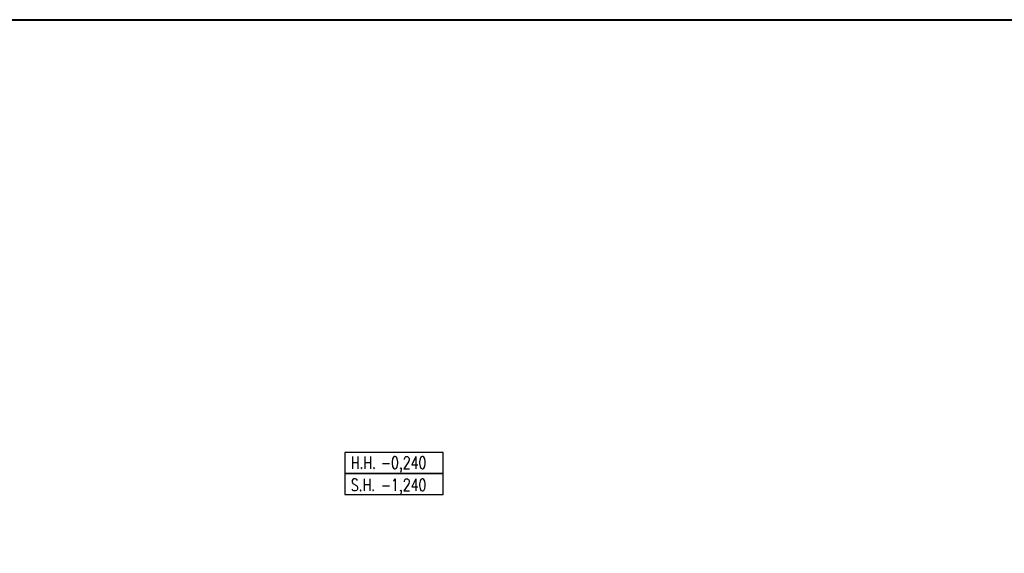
# Model space of a CAD drawing. Header units: millimetres. Extents: x -33711 to 544341, y -222428 to 596511.
# Tile 425 of 656: x 386049 to 406998, y -34059 to -22704. Entities that reach past the tile are written whole.
import ezdxf

# ---------------------------------------------------------------- set-up
doc = ezdxf.new("R2010")
doc.units = ezdxf.units.MM
doc.layers.add('IN_NS_TLUSTA', color=1, linetype='Continuous', lineweight=40)
doc.styles.add('ROMANS', font='romans.shx')

msp = doc.modelspace()

# ---------------------------------------------------------------- linework, layer by layer
at = {"linetype": 'Continuous'}
for points in [[(392966.34762, -31913.53489), (392966.34762, -32360.15314), (395062.40728, -32360.15314), (395062.40728, -31913.53489)], [(392966.34762, -32360.15314), (392966.34762, -32806.77138), (395062.40728, -32806.77138), (395062.40728, -32360.15314)]]:
    msp.add_lwpolyline(points, close=True, dxfattribs=at)
at = {"layer": 'IN_NS_TLUSTA', "color": 3}
msp.add_lwpolyline([(277758.00148, -22703.52856), (498050.79409, -22703.52856), (498050.79409, -65372.8536), (277758.00148, -65372.8536)], close=True, dxfattribs=at)

# ---------------------------------------------------------------- texts
at = {"linetype": 'Continuous', "style": 'ROMANS', "width": 0.75}
for s, p in [('H.H.', (393094.57752, -32259.92817)), ('-0,240', (393732.1705, -32259.92817)), ('S.H.', (393094.57752, -32732.32092)), ('-1,240', (393732.1705, -32732.32092))]:
    msp.add_text(s, height=259.875, dxfattribs=at).set_placement(p)

doc.saveas('drawing.dxf')
